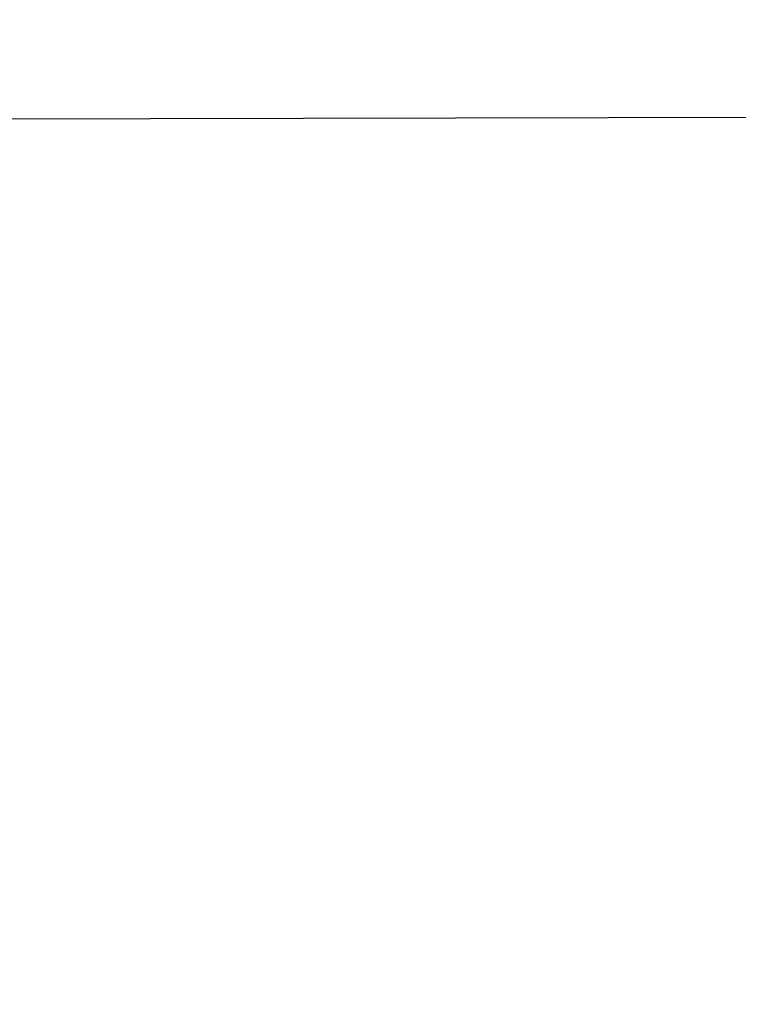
# Model space of a CAD drawing. Header units: millimetres. Extents: x 40090 to 187415, y -53271 to 40260.
# Tile 368 of 406: x 138870 to 138920, y 23248 to 23316. Entities that reach past the tile are written whole.
import ezdxf

# ---------------------------------------------------------------- set-up
doc = ezdxf.new("R2010")
doc.units = ezdxf.units.MM
doc.layers.add('AVM_projektor', color=6, linetype='Continuous')
doc.layers.add('AVM_sp_230VAC', color=170, linetype='Continuous')
doc.styles.add('AVM', font='arial.ttf')
doc.dimstyles.new('AVM-1_50', dxfattribs={"dimscale": 40, "dimtxt": 2.5, "dimasz": 2.5, "dimexe": 1.25, "dimexo": 0.625, "dimtad": 1, "dimdec": 0, "dimrnd": 1, "dimtxsty": 'AVM', "dimcen": 2.5, "dimclrd": 256, "dimclre": 256, "dimclrt": 256, "dimadec": 0, "dimazin": 0, "dimtfac": 1, "dimtdec": 0, "dimtmove": 0, "dimatfit": 3, "dimfxl": 0, "dimarcsym": 0})

# ---------------------------------------------------------------- blocks, each defined once
blk = doc.blocks.new('PT-FW430-bottom')
blk.add_line((-200.483, 304.353), (-200.483, 73.888))

msp = doc.modelspace()

# ---------------------------------------------------------------- block references
at = {"layer": 'AVM_projektor', "xscale": -1, "rotation": 90.11045350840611}
msp.add_blockref('PT-FW430-bottom', (138999.239, 23108.559), dxfattribs=at)

# ---------------------------------------------------------------- leaders
at = {"layer": 'AVM_sp_230VAC', "annotation_type": 0, "has_hookline": 1, "hookline_direction": 0, "text_width": 3828.649}
msp.add_leader([(138837.223, 24748.831), (141280.229, 22331.114), (141380.229, 22331.114)], dimstyle='AVM-1_50', override={"dimgap": 0.625, "dimtad": 0}, dxfattribs=at)

doc.saveas('drawing.dxf')
